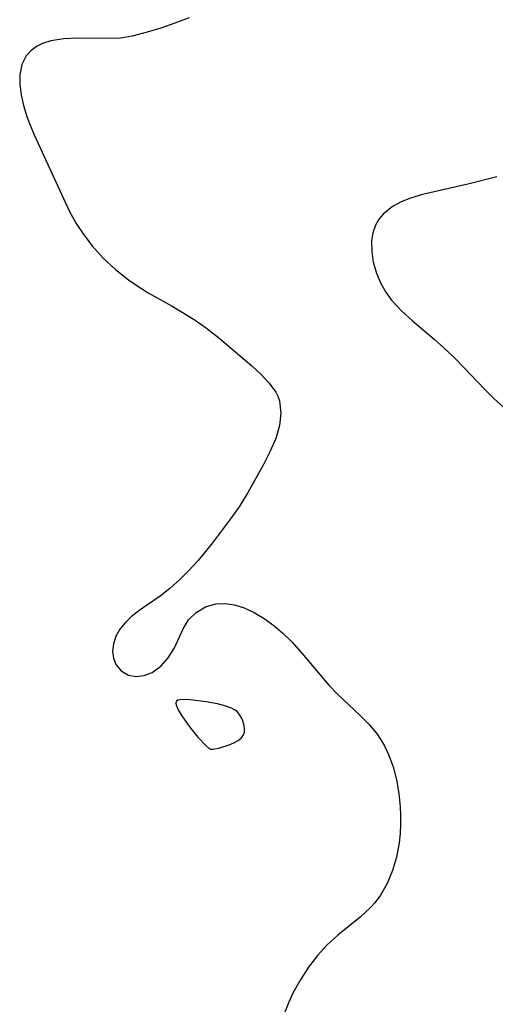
# Model space of a CAD drawing. Header units: metres. Extents: x 1073367 to 1082519, y 1569854 to 1574957.
# Tile 702 of 1056: x 1081737 to 1081791, y 1570213 to 1570326. Entities that reach past the tile are written whole.
import ezdxf

# ---------------------------------------------------------------- set-up
doc = ezdxf.new("R2010")
doc.units = ezdxf.units.M
doc.layers.add('CGG_CurvaNivelLidar_v1', color=253, linetype='Continuous', lineweight=30)

msp = doc.modelspace()

# ---------------------------------------------------------------- linework, layer by layer
at = {"layer": 'CGG_CurvaNivelLidar_v1'}
for p, q in [((1081754.4283, 1570325.4678, 79.5), (1081752.8195, 1570324.9229, 79.5)), ((1081756.0516, 1570326.0798, 79.5), (1081754.4283, 1570325.4678, 79.5)), ((1081749.5226, 1570323.9998, 79.5), (1081748.1961, 1570323.7606, 79.5)), ((1081751.2534, 1570324.4489, 79.5), (1081749.5226, 1570323.9998, 79.5)), ((1081752.8195, 1570324.9229, 79.5), (1081751.2534, 1570324.4489, 79.5)), ((1081738.6236, 1570322.8358, 79.5), (1081737.9342, 1570322.3438, 79.5)), ((1081739.2507, 1570323.1479, 79.5), (1081738.6236, 1570322.8358, 79.5)), ((1081740.2044, 1570323.4584, 79.5), (1081739.2507, 1570323.1479, 79.5)), ((1081741.6873, 1570323.6994, 79.5), (1081740.2044, 1570323.4584, 79.5)), ((1081743.2521, 1570323.7766, 79.5), (1081741.6873, 1570323.6994, 79.5)), ((1081747.1261, 1570323.7047, 79.5), (1081743.2521, 1570323.7766, 79.5)), ((1081748.1961, 1570323.7606, 79.5), (1081747.1261, 1570323.7047, 79.5)), ((1081737.3772, 1570321.7369, 79.5), (1081736.8703, 1570320.7308, 79.5)), ((1081737.9342, 1570322.3438, 79.5), (1081737.3772, 1570321.7369, 79.5)), ((1081736.8703, 1570320.7308, 79.5), (1081736.6372, 1570319.562, 79.5)), ((1081736.6372, 1570319.562, 79.5), (1081736.6404, 1570318.4424, 79.5)), ((1081736.6404, 1570318.4424, 79.5), (1081736.8022, 1570317.2618, 79.5)), ((1081736.8022, 1570317.2618, 79.5), (1081737.0881, 1570316.0398, 79.5)), ((1081737.0881, 1570316.0398, 79.5), (1081737.4708, 1570314.7934, 79.5)), ((1081737.4708, 1570314.7934, 79.5), (1081737.7707, 1570313.9588, 79.5)), ((1081737.7707, 1570313.9588, 79.5), (1081738.3017, 1570312.6773, 79.5)), ((1081738.3017, 1570312.6773, 79.5), (1081742.3595, 1570303.8825, 79.5)), ((1081788.0307, 1570307.0156, 80), (1081782.811, 1570305.8136, 80)), ((1081791.3323, 1570307.8645, 80), (1081788.0307, 1570307.0156, 80)), ((1081780.3622, 1570304.9726, 80), (1081779.3737, 1570304.4354, 80)), ((1081781.4604, 1570305.4104, 80), (1081780.3622, 1570304.9726, 80)), ((1081782.811, 1570305.8136, 80), (1081781.4604, 1570305.4104, 80)), ((1081742.3595, 1570303.8825, 79.5), (1081743.1241, 1570302.5113, 79.5)), ((1081778.3375, 1570303.6015, 80), (1081777.8225, 1570302.9843, 80)), ((1081779.3737, 1570304.4354, 80), (1081778.3375, 1570303.6015, 80)), ((1081743.1241, 1570302.5113, 79.5), (1081743.9866, 1570301.1904, 79.5)), ((1081777.8225, 1570302.9843, 80), (1081777.4277, 1570302.3002, 80)), ((1081777.1311, 1570301.4312, 80), (1081776.9893, 1570300.4986, 80)), ((1081777.4277, 1570302.3002, 80), (1081777.1311, 1570301.4312, 80)), ((1081743.9866, 1570301.1904, 79.5), (1081744.9448, 1570299.9306, 79.5)), ((1081776.9893, 1570300.4986, 80), (1081776.9961, 1570299.2977, 80)), ((1081744.9448, 1570299.9306, 79.5), (1081746.2169, 1570298.5165, 79.5)), ((1081776.9961, 1570299.2977, 80), (1081777.1799, 1570298.0613, 80)), ((1081746.2169, 1570298.5165, 79.5), (1081747.609, 1570297.2108, 79.5)), ((1081777.1799, 1570298.0613, 80), (1081777.5285, 1570296.8194, 80)), ((1081747.609, 1570297.2108, 79.5), (1081749.1088, 1570296.0223, 79.5)), ((1081777.5285, 1570296.8194, 80), (1081778.0399, 1570295.6014, 80)), ((1081749.1088, 1570296.0223, 79.5), (1081750.0503, 1570295.3758, 79.5)), ((1081750.0503, 1570295.3758, 79.5), (1081751.3844, 1570294.5569, 79.5)), ((1081778.0399, 1570295.6014, 80), (1081778.6064, 1570294.6092, 80)), ((1081778.6064, 1570294.6092, 80), (1081779.2795, 1570293.692, 80)), ((1081751.3844, 1570294.5569, 79.5), (1081754.1197, 1570293.0115, 79.5)), ((1081779.2795, 1570293.692, 80), (1081780.4411, 1570292.439, 80)), ((1081754.1197, 1570293.0115, 79.5), (1081755.4443, 1570292.2331, 79.5)), ((1081780.4411, 1570292.439, 80), (1081781.6243, 1570291.3655, 80)), ((1081755.4443, 1570292.2331, 79.5), (1081756.7363, 1570291.4172, 79.5)), ((1081756.7363, 1570291.4172, 79.5), (1081758.0363, 1570290.5128, 79.5)), ((1081781.6243, 1570291.3655, 80), (1081784.1502, 1570289.236, 80)), ((1081758.0363, 1570290.5128, 79.5), (1081759.4454, 1570289.4076, 79.5)), ((1081759.4454, 1570289.4076, 79.5), (1081763.2346, 1570286.1603, 79.5)), ((1081784.1502, 1570289.236, 80), (1081785.3225, 1570288.1854, 80)), ((1081785.3225, 1570288.1854, 80), (1081786.4716, 1570287.0887, 80)), ((1081786.4716, 1570287.0887, 80), (1081787.5938, 1570285.9546, 80)), ((1081763.2346, 1570286.1603, 79.5), (1081764.3113, 1570285.192, 79.5)), ((1081787.5938, 1570285.9546, 80), (1081789.9319, 1570283.4971, 80)), ((1081764.3113, 1570285.192, 79.5), (1081765.2552, 1570284.2019, 79.5)), ((1081765.2552, 1570284.2019, 79.5), (1081765.9968, 1570283.1512, 79.5)), ((1081789.9319, 1570283.4971, 80), (1081791.0147, 1570282.4296, 80)), ((1081765.9968, 1570283.1512, 79.5), (1081766.2212, 1570282.6993, 79.5)), ((1081766.2212, 1570282.6993, 79.5), (1081766.4139, 1570282.1612, 79.5)), ((1081766.4139, 1570282.1612, 79.5), (1081766.5941, 1570280.7389, 79.5)), ((1081791.0147, 1570282.4296, 80), (1081792.1319, 1570281.4038, 80)), ((1081766.5941, 1570280.7389, 79.5), (1081766.4216, 1570279.3214, 79.5)), ((1081766.4216, 1570279.3214, 79.5), (1081765.9916, 1570277.8588, 79.5)), ((1081765.9916, 1570277.8588, 79.5), (1081765.3672, 1570276.3712, 79.5)), ((1081765.3672, 1570276.3712, 79.5), (1081764.5489, 1570274.7759, 79.5)), ((1081764.5489, 1570274.7759, 79.5), (1081762.7477, 1570271.5863, 79.5)), ((1081762.7477, 1570271.5863, 79.5), (1081761.7904, 1570270.0197, 79.5)), ((1081761.7904, 1570270.0197, 79.5), (1081760.8245, 1570268.611, 79.5)), ((1081760.8245, 1570268.611, 79.5), (1081758.7403, 1570265.8773, 79.5)), ((1081758.7403, 1570265.8773, 79.5), (1081757.0915, 1570263.8625, 79.5)), ((1081757.0915, 1570263.8625, 79.5), (1081756.0468, 1570262.7137, 79.5)), ((1081756.0468, 1570262.7137, 79.5), (1081754.9648, 1570261.6345, 79.5)), ((1081754.9648, 1570261.6345, 79.5), (1081753.8546, 1570260.6381, 79.5)), ((1081752.7246, 1570259.7416, 79.5), (1081750.4638, 1570258.1864, 79.5)), ((1081753.8546, 1570260.6381, 79.5), (1081752.7246, 1570259.7416, 79.5)), ((1081756.8524, 1570257.9008, 79.5), (1081757.921, 1570258.5429, 79.5)), ((1081757.921, 1570258.5429, 79.5), (1081759.1435, 1570258.8903, 79.5)), ((1081759.1435, 1570258.8903, 79.5), (1081760.1884, 1570258.9173, 79.5)), ((1081760.1884, 1570258.9173, 79.5), (1081761.2777, 1570258.7457, 79.5)), ((1081761.2777, 1570258.7457, 79.5), (1081762.389, 1570258.4036, 79.5)), ((1081749.4481, 1570257.4069, 79.5), (1081748.7258, 1570256.7063, 79.5)), ((1081750.4638, 1570258.1864, 79.5), (1081749.4481, 1570257.4069, 79.5)), ((1081755.9913, 1570257.0263, 79.5), (1081756.8524, 1570257.9008, 79.5)), ((1081762.389, 1570258.4036, 79.5), (1081763.5357, 1570257.8903, 79.5)), ((1081763.5357, 1570257.8903, 79.5), (1081764.6734, 1570257.2122, 79.5)), ((1081748.7258, 1570256.7063, 79.5), (1081748.1269, 1570255.9525, 79.5)), ((1081755.3889, 1570256.0253, 79.5), (1081755.9913, 1570257.0263, 79.5)), ((1081764.6734, 1570257.2122, 79.5), (1081765.7782, 1570256.4011, 79.5)), ((1081765.7782, 1570256.4011, 79.5), (1081766.8439, 1570255.4826, 79.5)), ((1081747.6748, 1570255.1589, 79.5), (1081747.3803, 1570254.2881, 79.5)), ((1081748.1269, 1570255.9525, 79.5), (1081747.6748, 1570255.1589, 79.5)), ((1081754.3767, 1570253.8226, 79.5), (1081755.3889, 1570256.0253, 79.5)), ((1081766.8439, 1570255.4826, 79.5), (1081767.8633, 1570254.4759, 79.5)), ((1081747.3803, 1570254.2881, 79.5), (1081747.2846, 1570253.4249, 79.5)), ((1081767.8633, 1570254.4759, 79.5), (1081769.1799, 1570253.0012, 79.5)), ((1081747.2846, 1570253.4249, 79.5), (1081747.3836, 1570252.6355, 79.5)), ((1081753.6751, 1570252.694, 79.5), (1081754.3767, 1570253.8226, 79.5)), ((1081769.1799, 1570253.0012, 79.5), (1081772.0961, 1570249.5575, 79.5)), ((1081747.3836, 1570252.6355, 79.5), (1081747.6632, 1570251.9278, 79.5)), ((1081747.6632, 1570251.9278, 79.5), (1081748.2736, 1570251.1912, 79.5)), ((1081751.835, 1570250.9891, 79.5), (1081752.8203, 1570251.7159, 79.5)), ((1081752.8203, 1570251.7159, 79.5), (1081753.6751, 1570252.694, 79.5)), ((1081748.2736, 1570251.1912, 79.5), (1081749.0994, 1570250.7136, 79.5)), ((1081749.0994, 1570250.7136, 79.5), (1081749.9814, 1570250.5479, 79.5)), ((1081749.9814, 1570250.5479, 79.5), (1081750.9159, 1570250.6403, 79.5)), ((1081750.9159, 1570250.6403, 79.5), (1081751.835, 1570250.9891, 79.5)), ((1081772.0961, 1570249.5575, 79.5), (1081773.1129, 1570248.4775, 79.5)), ((1081773.1129, 1570248.4775, 79.5), (1081775.6519, 1570246.0936, 79.5)), ((1081754.6014, 1570247.6973, 79.5), (1081754.5436, 1570247.5053, 79.5)), ((1081754.5436, 1570247.5053, 79.5), (1081754.5829, 1570247.2539, 79.5)), ((1081754.5829, 1570247.2539, 79.5), (1081754.8579, 1570246.6313, 79.5)), ((1081754.7763, 1570247.8178, 79.5), (1081754.6014, 1570247.6973, 79.5)), ((1081755.0455, 1570247.8806, 79.5), (1081754.7763, 1570247.8178, 79.5)), ((1081755.3821, 1570247.902, 79.5), (1081755.0455, 1570247.8806, 79.5)), ((1081756.1834, 1570247.866, 79.5), (1081755.3821, 1570247.902, 79.5)), ((1081758.0087, 1570247.6377, 79.5), (1081756.1834, 1570247.866, 79.5)), ((1081759.3313, 1570247.3919, 79.5), (1081758.0087, 1570247.6377, 79.5)), ((1081760.155, 1570247.1828, 79.5), (1081759.3313, 1570247.3919, 79.5)), ((1081760.9151, 1570246.9067, 79.5), (1081760.155, 1570247.1828, 79.5)), ((1081754.8579, 1570246.6313, 79.5), (1081755.2901, 1570245.9144, 79.5)), ((1081761.2541, 1570246.7282, 79.5), (1081760.9151, 1570246.9067, 79.5)), ((1081761.5521, 1570246.5101, 79.5), (1081761.2541, 1570246.7282, 79.5)), ((1081761.8033, 1570246.2391, 79.5), (1081761.5521, 1570246.5101, 79.5)), ((1081762.0071, 1570245.9283, 79.5), (1081761.8033, 1570246.2391, 79.5)), ((1081775.6519, 1570246.0936, 79.5), (1081776.6342, 1570245.0946, 79.5)), ((1081755.2901, 1570245.9144, 79.5), (1081756.2662, 1570244.564, 79.5)), ((1081762.1698, 1570245.5901, 79.5), (1081762.0071, 1570245.9283, 79.5)), ((1081762.3796, 1570244.8737, 79.5), (1081762.1698, 1570245.5901, 79.5)), ((1081762.4205, 1570244.5149, 79.5), (1081762.3796, 1570244.8737, 79.5)), ((1081776.6342, 1570245.0946, 79.5), (1081777.5287, 1570244.0296, 79.5)), ((1081756.2662, 1570244.564, 79.5), (1081757.0713, 1570243.5788, 79.5)), ((1081762.0664, 1570243.5177, 79.5), (1081762.3156, 1570243.8457, 79.5)), ((1081762.3156, 1570243.8457, 79.5), (1081762.4068, 1570244.1694, 79.5)), ((1081762.4068, 1570244.1694, 79.5), (1081762.4205, 1570244.5149, 79.5)), ((1081777.5287, 1570244.0296, 79.5), (1081778.0437, 1570243.292, 79.5)), ((1081757.0713, 1570243.5788, 79.5), (1081757.9982, 1570242.5857, 79.5)), ((1081759.5829, 1570242.3542, 79.5), (1081760.6618, 1570242.7025, 79.5)), ((1081760.6618, 1570242.7025, 79.5), (1081761.1984, 1570242.9406, 79.5)), ((1081761.1984, 1570242.9406, 79.5), (1081761.6802, 1570243.2141, 79.5)), ((1081761.6802, 1570243.2141, 79.5), (1081762.0664, 1570243.5177, 79.5)), ((1081778.0437, 1570243.292, 79.5), (1081778.4571, 1570242.5905, 79.5)), ((1081757.9982, 1570242.5857, 79.5), (1081758.366, 1570242.2684, 79.5)), ((1081758.366, 1570242.2684, 79.5), (1081758.5, 1570242.1969, 79.5)), ((1081758.5, 1570242.1969, 79.5), (1081758.7818, 1570242.2036, 79.5)), ((1081758.7818, 1570242.2036, 79.5), (1081759.5829, 1570242.3542, 79.5)), ((1081778.4571, 1570242.5905, 79.5), (1081778.9326, 1570241.5945, 79.5)), ((1081778.9326, 1570241.5945, 79.5), (1081779.4504, 1570240.1645, 79.5)), ((1081779.4504, 1570240.1645, 79.5), (1081779.8393, 1570238.6721, 79.5)), ((1081779.8393, 1570238.6721, 79.5), (1081780.1115, 1570237.1376, 79.5)), ((1081780.1115, 1570237.1376, 79.5), (1081780.2714, 1570235.579, 79.5)), ((1081780.2714, 1570235.579, 79.5), (1081780.3134, 1570234.6117, 79.5)), ((1081780.3133, 1570233.6454, 79.5), (1081780.2612, 1570232.5425, 79.5)), ((1081780.3134, 1570234.6117, 79.5), (1081780.3133, 1570233.6454, 79.5)), ((1081780.2612, 1570232.5425, 79.5), (1081780.1466, 1570231.4517, 79.5)), ((1081780.1466, 1570231.4517, 79.5), (1081779.8396, 1570229.8337, 79.5)), ((1081779.8396, 1570229.8337, 79.5), (1081779.3791, 1570228.2773, 79.5)), ((1081779.3791, 1570228.2773, 79.5), (1081778.7685, 1570226.8065, 79.5)), ((1081778.7685, 1570226.8065, 79.5), (1081777.9997, 1570225.4506, 79.5)), ((1081777.3374, 1570224.5692, 79.5), (1081776.8445, 1570224.0284, 79.5)), ((1081777.9997, 1570225.4506, 79.5), (1081777.3374, 1570224.5692, 79.5)), ((1081776.8445, 1570224.0284, 79.5), (1081775.6683, 1570222.9403, 79.5)), ((1081775.6683, 1570222.9403, 79.5), (1081773.1104, 1570220.8613, 79.5)), ((1081773.1104, 1570220.8613, 79.5), (1081771.8695, 1570219.741, 79.5)), ((1081771.8695, 1570219.741, 79.5), (1081770.7642, 1570218.5318, 79.5)), ((1081770.7642, 1570218.5318, 79.5), (1081769.7612, 1570217.2191, 79.5)), ((1081769.7612, 1570217.2191, 79.5), (1081768.8552, 1570215.8302, 79.5)), ((1081768.8552, 1570215.8302, 79.5), (1081768.3932, 1570215.0307, 79.5)), ((1081768.3932, 1570215.0307, 79.5), (1081767.9679, 1570214.2153, 79.5)), ((1081767.9679, 1570214.2153, 79.5), (1081767.4946, 1570213.1835, 79.5)), ((1081767.4946, 1570213.1835, 79.5), (1081766.8917, 1570211.6696, 79.5))]:
    msp.add_line(p, q, dxfattribs=at)

doc.saveas('drawing.dxf')
